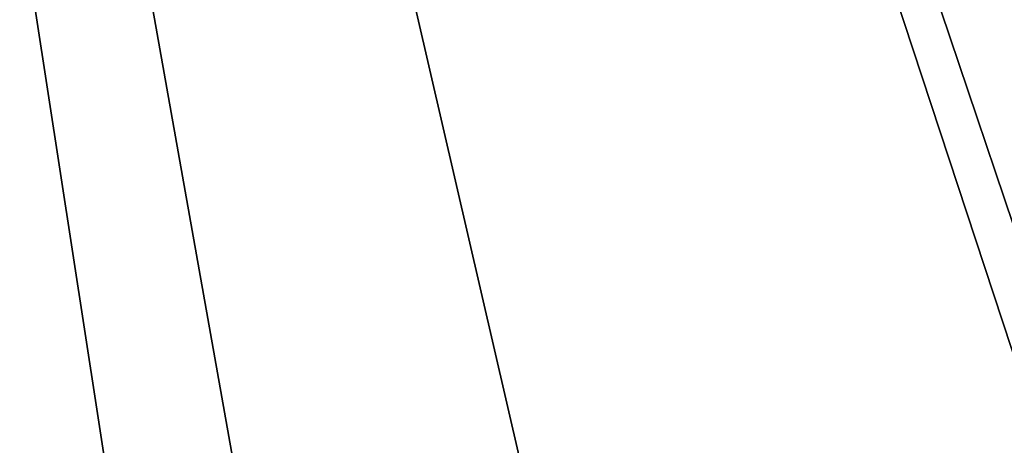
# Model space of a CAD drawing. Header units: inches. Extents: x -10 to 10, y -2.3 to 4.3.
# Tile 440 of 656: x -4.16 to -3.844, y 0.854 to 0.99. Entities that reach past the tile are written whole.
import ezdxf

# ---------------------------------------------------------------- set-up
doc = ezdxf.new("R2010")
doc.units = ezdxf.units.IN
doc.header["$LTSCALE"] = 65.185185
doc.header["$MEASUREMENT"] = 0
doc.layers.add('7609', color=7, linetype='CONTINUOUS')
doc.layers.add('9513', color=7, linetype='CONTINUOUS')

msp = doc.modelspace()

# ---------------------------------------------------------------- linework, layer by layer
at = {"layer": '7609', "linetype": 'Continuous'}
for points in [[(-4.50204, -0.36218, 5.39834), (-4.39938, 2.57785, 5.501), (-3.94583, -0.36218, 5.39834), (-4.50204, -0.36218, 5.39834)], [(-2.57501, 2.57785, 5.501), (-2.67768, -0.36166, 5.39835), (-4.39938, 2.57785, 5.501), (-2.57501, 2.57785, 5.501)], [(-4.39938, 2.57785, 5.501), (-2.67768, -0.36166, 5.39835), (-3.40719, 0.17231, 5.417), (-4.39938, 2.57785, 5.501)], [(-3.94583, -0.36218, 5.39834), (-4.39938, 2.57785, 5.501), (-3.93433, -0.03313, 5.40983), (-3.94583, -0.36218, 5.39834)], [(-3.93433, -0.03313, 5.40983), (-4.39938, 2.57785, 5.501), (-3.84279, 0.17233, 5.417), (-3.93433, -0.03313, 5.40983)], [(-3.84279, 0.17233, 5.417), (-4.39938, 2.57785, 5.501), (-3.63456, 0.25651, 5.41994), (-3.84279, 0.17233, 5.417)], [(-3.63456, 0.25651, 5.41994), (-4.39938, 2.57785, 5.501), (-3.61543, 0.25651, 5.41994), (-3.63456, 0.25651, 5.41994)], [(-3.61543, 0.25651, 5.41994), (-4.39938, 2.57785, 5.501), (-3.40719, 0.17231, 5.417), (-3.61543, 0.25651, 5.41994)]]:
    msp.add_3dface(points, dxfattribs=at)
at = {"layer": '9513', "linetype": 'Continuous'}
for points in [[(-4.39938, 2.57785, 9.549), (-4.50204, -0.36218, 9.65166), (-3.446, 1.37006, 9.59117), (-4.39938, 2.57785, 9.549)], [(-3.446, 1.37006, 9.59117), (-4.50204, -0.36218, 9.65166), (-3.60838, 0.86651, 9.60876), (-3.446, 1.37006, 9.59117)], [(-4.50204, -0.36218, 9.65166), (-3.87234, 0.19074, 9.63236), (-3.60838, 0.86651, 9.60876), (-4.50204, -0.36218, 9.65166)], [(-3.87234, 0.19074, 9.63236), (-3.66057, 0.2786, 9.62929), (-3.60838, 0.86651, 9.60876), (-3.87234, 0.19074, 9.63236)]]:
    msp.add_3dface(points, dxfattribs=at)

doc.saveas('drawing.dxf')
